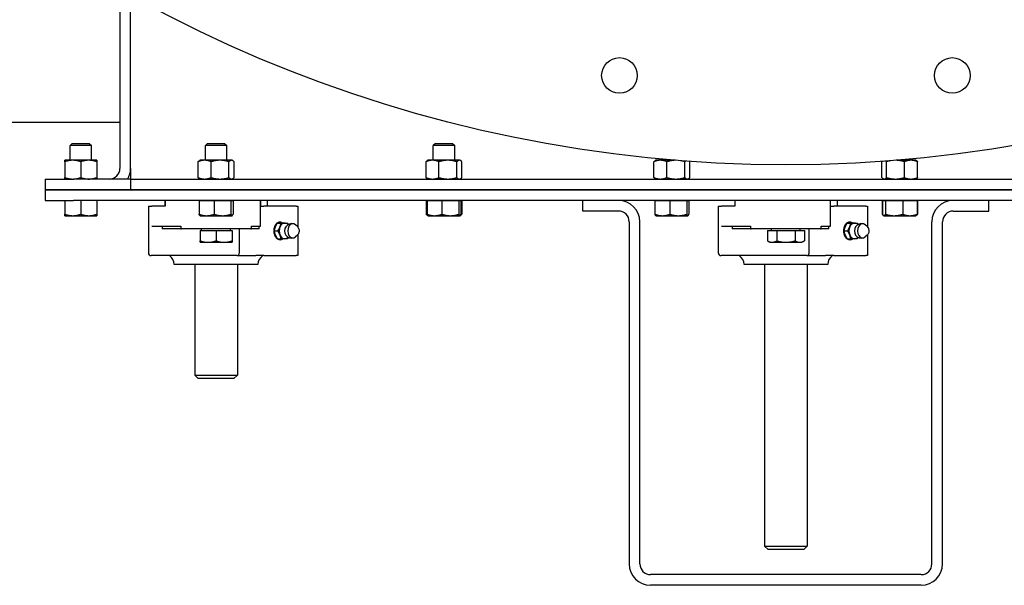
# Model space of a CAD drawing. Header units: inches. Extents: x 24 to 1128, y -69 to 748.
# Tile 596 of 656: x 514 to 531, y 583 to 593. Entities that reach past the tile are written whole.
import ezdxf

# ---------------------------------------------------------------- set-up
doc = ezdxf.new("R2010")
doc.units = ezdxf.units.IN
doc.header["$LTSCALE"] = 32
doc.header["$MEASUREMENT"] = 0
doc.layers.add('Visible (ANSI)', color=7, linetype='Continuous', lineweight=30)

msp = doc.modelspace()

# ---------------------------------------------------------------- linework, layer by layer
at = {"layer": 'Visible (ANSI)'}
for p, q in [((515.46813, 593.61831), (515.46813, 590.48103)), ((515.65563, 590.48103), (515.65563, 593.51343)), ((504.15563, 591.29353), (515.46813, 591.29353)), ((514.63147, 590.91853), (514.59313, 590.88137)), ((514.96813, 590.88137), (514.59313, 590.88137)), ((514.59313, 590.62253), (514.59313, 590.88137)), ((514.63147, 590.91853), (514.92979, 590.91853)), ((514.92979, 590.91853), (514.96813, 590.88137)), ((514.96813, 590.62253), (514.96813, 590.88137)), ((517.00647, 590.91853), (516.96813, 590.88136)), ((517.34313, 590.88136), (516.96813, 590.88136)), ((516.96813, 590.62253), (516.96813, 590.88136)), ((517.00647, 590.91853), (517.30479, 590.91853)), ((517.30479, 590.91853), (517.34313, 590.88136)), ((517.34313, 590.62253), (517.34313, 590.88136)), ((521.00647, 590.91853), (520.96813, 590.88136)), ((521.34313, 590.88136), (520.96813, 590.88136)), ((520.96813, 590.62253), (520.96813, 590.88136)), ((521.00647, 590.91853), (521.30479, 590.91853)), ((521.30479, 590.91853), (521.34313, 590.88136)), ((521.34313, 590.62253), (521.34313, 590.88136)), ((514.63988, 590.62253), (514.49913, 590.62253)), ((514.49913, 590.59739), (514.49913, 590.31867)), ((514.92138, 590.62253), (514.63988, 590.62253)), ((514.78063, 590.59739), (514.78063, 590.31867)), ((515.06213, 590.62253), (514.92138, 590.62253)), ((515.06213, 590.59739), (515.06213, 590.31867)), ((515.65563, 590.48103), (515.65563, 590.29353)), ((516.84053, 590.31867), (516.84053, 590.59739)), ((516.87413, 590.62253), (516.86309, 590.61616)), ((516.95386, 590.62253), (516.87413, 590.62253)), ((517.22474, 590.62253), (516.95386, 590.62253)), ((517.06718, 590.31867), (517.06718, 590.59739)), ((517.42651, 590.62253), (517.22474, 590.62253)), ((517.38229, 590.31867), (517.38229, 590.59739)), ((517.43713, 590.62253), (517.42651, 590.62253)), ((517.43713, 590.62253), (517.44817, 590.61616)), ((517.47074, 590.31867), (517.47074, 590.59739)), ((520.84053, 590.31867), (520.84053, 590.59739)), ((520.87413, 590.62253), (520.86309, 590.61616)), ((520.95386, 590.62253), (520.87413, 590.62253)), ((521.22474, 590.62253), (520.95386, 590.62253)), ((521.06718, 590.31867), (521.06718, 590.59739)), ((521.42651, 590.62253), (521.22474, 590.62253)), ((521.38229, 590.31867), (521.38229, 590.59739)), ((521.43713, 590.62253), (521.42651, 590.62253)), ((521.43713, 590.62253), (521.44817, 590.61616)), ((521.47074, 590.31867), (521.47074, 590.59739)), ((524.84053, 590.31867), (524.84053, 590.59739)), ((524.87413, 590.62253), (524.86309, 590.61616)), ((524.95386, 590.62253), (524.87413, 590.62253)), ((525.22011, 590.62253), (524.95386, 590.62253)), ((524.96813, 590.62253), (524.96813, 590.64448)), ((525.06718, 590.31867), (525.06718, 590.59739)), ((525.38229, 590.31867), (525.38229, 590.59739)), ((525.47074, 590.31867), (525.47074, 590.59739)), ((528.84269, 590.31867), (528.84269, 590.59739)), ((528.92306, 590.31867), (528.92306, 590.59739)), ((529.35229, 590.62253), (529.09116, 590.62253)), ((529.236, 590.31867), (529.236, 590.59739)), ((529.34313, 590.62253), (529.34313, 590.64448)), ((529.43713, 590.62253), (529.35229, 590.62253)), ((529.43713, 590.62253), (529.44615, 590.61732)), ((529.46858, 590.31867), (529.46858, 590.59739)), ((514.15563, 590.29353), (514.65563, 590.29353)), ((514.15563, 590.29353), (514.15563, 590.10603)), ((515.65563, 590.29353), (514.65563, 590.29353)), ((515.65563, 590.29353), (515.65563, 590.10603)), ((515.65563, 590.29353), (538.65563, 590.29353)), ((515.65563, 590.29353), (515.65563, 590.10603)), ((516.87413, 590.29353), (516.86309, 590.2999)), ((517.43713, 590.29353), (517.44817, 590.2999)), ((520.87413, 590.29353), (520.86309, 590.2999)), ((521.43713, 590.29353), (521.44817, 590.2999)), ((524.87413, 590.29353), (524.86309, 590.2999)), ((525.43713, 590.29353), (525.44817, 590.2999)), ((528.87413, 590.29353), (528.86511, 590.29874)), ((529.43713, 590.29353), (529.44615, 590.29874)), ((514.15563, 590.10603), (514.15563, 589.91853)), ((514.15563, 590.10603), (514.65563, 590.10603)), ((514.65563, 590.10603), (514.15563, 590.10603)), ((539.65563, 590.10603), (514.65563, 590.10603)), ((514.65563, 590.10603), (515.65563, 590.10603)), ((515.65563, 590.10603), (538.65563, 590.10603)), ((514.15563, 589.91853), (514.65563, 589.91853)), ((514.49963, 589.91853), (514.49963, 589.67563)), ((539.65563, 589.91853), (514.65563, 589.91853)), ((514.78063, 589.91853), (514.78063, 589.67563)), ((515.06163, 589.91853), (515.06163, 589.67563)), ((515.96813, 589.81853), (516.02653, 589.81853)), ((515.96813, 589.81853), (515.96813, 588.99978)), ((516.26041, 589.81853), (516.02653, 589.81853)), ((516.2582, 589.91853), (516.2582, 589.81853)), ((516.26041, 589.91853), (516.26041, 589.81853)), ((516.85854, 589.91853), (516.85854, 589.67562)), ((516.85854, 589.91853), (516.98931, 589.91853)), ((516.87463, 589.91853), (516.87463, 589.91853)), ((516.98931, 589.91853), (517.12007, 589.91853)), ((517.12007, 589.91853), (517.12007, 589.67562)), ((517.12007, 589.91853), (517.26861, 589.91853)), ((517.26861, 589.91853), (517.41716, 589.91853)), ((517.41716, 589.91853), (517.43494, 589.91853)), ((517.41716, 589.91853), (517.41716, 589.67562)), ((517.43494, 589.91853), (517.45272, 589.91853)), ((517.43663, 589.91853), (517.43663, 589.91853)), ((517.45272, 589.91853), (517.45272, 589.67562)), ((517.93774, 589.46853), (517.93774, 589.91853)), ((517.93884, 589.81853), (517.93884, 589.91853)), ((517.93884, 589.81853), (517.99464, 589.81853)), ((518.56033, 589.81853), (517.99464, 589.81853)), ((518.05307, 589.91853), (518.05307, 589.81853)), ((518.56033, 589.81853), (518.58962, 589.81853)), ((518.58962, 589.81853), (518.58962, 589.45262)), ((520.84475, 589.91853), (520.85854, 589.91853)), ((520.84475, 589.91853), (520.84475, 589.67562)), ((520.85854, 589.91853), (520.85854, 589.67562)), ((520.85854, 589.91853), (520.98931, 589.91853)), ((520.87463, 589.91853), (520.87463, 589.91853)), ((520.98931, 589.91853), (521.12007, 589.91853)), ((521.12007, 589.91853), (521.12007, 589.67562)), ((521.12007, 589.91853), (521.26861, 589.91853)), ((521.26861, 589.91853), (521.41716, 589.91853)), ((521.41716, 589.91853), (521.43494, 589.91853)), ((521.41716, 589.91853), (521.41716, 589.67562)), ((521.43494, 589.91853), (521.45272, 589.91853)), ((521.43663, 589.91853), (521.43663, 589.91853)), ((521.45272, 589.91853), (521.45272, 589.67562)), ((521.45272, 589.91853), (521.46651, 589.91853)), ((521.46651, 589.91853), (521.46651, 589.67562)), ((523.59313, 589.73103), (523.59313, 589.91853)), ((524.85854, 589.91853), (524.85854, 589.67562)), ((524.85854, 589.91853), (524.98931, 589.91853)), ((524.87463, 589.91853), (524.87463, 589.91853)), ((524.98931, 589.91853), (525.12007, 589.91853)), ((525.12007, 589.91853), (525.12007, 589.67562)), ((525.12007, 589.91853), (525.26861, 589.91853)), ((525.26861, 589.91853), (525.41716, 589.91853)), ((525.41716, 589.91853), (525.43494, 589.91853)), ((525.41716, 589.91853), (525.41716, 589.67562)), ((525.43494, 589.91853), (525.45272, 589.91853)), ((525.43663, 589.91853), (525.43663, 589.91853)), ((525.45272, 589.91853), (525.45272, 589.67562)), ((525.96813, 589.81853), (526.02653, 589.81853)), ((525.96813, 589.81853), (525.96813, 588.99978)), ((526.26041, 589.81853), (526.02653, 589.81853)), ((526.2582, 589.91853), (526.2582, 589.81853)), ((526.26041, 589.91853), (526.26041, 589.81853)), ((527.93774, 589.46853), (527.93774, 589.91853)), ((527.93884, 589.81853), (527.93884, 589.91853)), ((527.93884, 589.81853), (527.99464, 589.81853)), ((528.56033, 589.81853), (527.99464, 589.81853)), ((528.05307, 589.91853), (528.05307, 589.81853)), ((528.56033, 589.81853), (528.58962, 589.81853)), ((528.58962, 589.81853), (528.58962, 589.45262)), ((528.84782, 589.91853), (528.85238, 589.91853)), ((528.84782, 589.91853), (528.84782, 589.67562)), ((528.85238, 589.91853), (528.87822, 589.91853)), ((528.85238, 589.91853), (528.85238, 589.67562)), ((528.87463, 589.91853), (528.87463, 589.91853)), ((528.87822, 589.91853), (528.90406, 589.91853)), ((528.90406, 589.91853), (528.90406, 589.67562)), ((528.90406, 589.91853), (529.05568, 589.91853)), ((529.05568, 589.91853), (529.20731, 589.91853)), ((529.20731, 589.91853), (529.20731, 589.67562)), ((529.20731, 589.91853), (529.3331, 589.91853)), ((529.3331, 589.91853), (529.45888, 589.91853)), ((529.43663, 589.91853), (529.43663, 589.91853)), ((529.45888, 589.91853), (529.46344, 589.91853)), ((529.45888, 589.91853), (529.45888, 589.67562)), ((529.46344, 589.91853), (529.46344, 589.67562)), ((530.71813, 589.73103), (530.71813, 589.91853)), ((514.49963, 589.65053), (514.64013, 589.65053)), ((514.64013, 589.65053), (514.92113, 589.65053)), ((514.92113, 589.65053), (515.06163, 589.65053)), ((516.87463, 589.65053), (516.87293, 589.65151)), ((516.87463, 589.65053), (516.98931, 589.65053)), ((516.98931, 589.65053), (517.26861, 589.65053)), ((517.26861, 589.65053), (517.43494, 589.65053)), ((517.43494, 589.65053), (517.43663, 589.65053)), ((517.43663, 589.65053), (517.43834, 589.65151)), ((520.87293, 589.65151), (520.86682, 589.65504)), ((520.87463, 589.65053), (520.87293, 589.65151)), ((520.87463, 589.65053), (520.98931, 589.65053)), ((520.98931, 589.65053), (521.26861, 589.65053)), ((521.26861, 589.65053), (521.43494, 589.65053)), ((521.43494, 589.65053), (521.43663, 589.65053)), ((521.43663, 589.65053), (521.43834, 589.65151)), ((521.43834, 589.65151), (521.44445, 589.65504)), ((524.21813, 589.73103), (523.59313, 589.73103)), ((524.87463, 589.65053), (524.87293, 589.65151)), ((524.87463, 589.65053), (524.98931, 589.65053)), ((524.98931, 589.65053), (525.26861, 589.65053)), ((525.26861, 589.65053), (525.43494, 589.65053)), ((525.43494, 589.65053), (525.43663, 589.65053)), ((525.43663, 589.65053), (525.43834, 589.65151)), ((528.871, 589.65262), (528.86882, 589.65388)), ((528.87463, 589.65053), (528.871, 589.65262)), ((528.87463, 589.65053), (528.87822, 589.65053)), ((528.87822, 589.65053), (529.05568, 589.65053)), ((529.05568, 589.65053), (529.3331, 589.65053)), ((529.3331, 589.65053), (529.43663, 589.65053)), ((529.43663, 589.65053), (529.44027, 589.65262)), ((529.44027, 589.65262), (529.44245, 589.65388)), ((530.09313, 589.73103), (530.71813, 589.73103)), ((516.02653, 589.46853), (516.53541, 589.46853)), ((516.21114, 589.46853), (516.21114, 589.41853)), ((516.53541, 589.46853), (516.53541, 589.41853)), ((517.77586, 589.41853), (517.77586, 589.46853)), ((517.77586, 589.46853), (517.93774, 589.46853)), ((517.90905, 589.41853), (517.90905, 589.46853)), ((518.22993, 589.52195), (518.29604, 589.52195)), ((518.58213, 589.46053), (518.54983, 589.48992)), ((524.40563, 589.54353), (524.40563, 583.54353)), ((524.59313, 583.54353), (524.59313, 589.54353)), ((526.02653, 589.46853), (526.53541, 589.46853)), ((526.21114, 589.46853), (526.21114, 589.41853)), ((526.53541, 589.46853), (526.53541, 589.41853)), ((527.77586, 589.41853), (527.77586, 589.46853)), ((527.77586, 589.46853), (527.93774, 589.46853)), ((527.90905, 589.41853), (527.90905, 589.46853)), ((528.22993, 589.52195), (528.29604, 589.52195)), ((528.58213, 589.46053), (528.54983, 589.48992)), ((529.71813, 583.54353), (529.71813, 589.54353)), ((529.90563, 583.54353), (529.90563, 589.54353)), ((516.53541, 589.41853), (516.21114, 589.41853)), ((516.53541, 589.41853), (516.54651, 589.41853)), ((517.76475, 589.41853), (516.54651, 589.41853)), ((516.87438, 589.39353), (517.15563, 589.39353)), ((516.87438, 589.39353), (516.87438, 589.20927)), ((516.90251, 589.39353), (516.90251, 589.41853)), ((517.15563, 589.39353), (517.43688, 589.39353)), ((517.15563, 589.39353), (517.15563, 589.20927)), ((517.40876, 589.39353), (517.40876, 589.41853)), ((517.43688, 589.39353), (517.43688, 589.20927)), ((517.56371, 588.99978), (517.56371, 589.41853)), ((517.76475, 589.41853), (517.77586, 589.41853)), ((517.90905, 589.41853), (517.77586, 589.41853)), ((518.17368, 589.38415), (518.23979, 589.38415)), ((518.58213, 589.30778), (518.54983, 589.27839)), ((518.58962, 589.31569), (518.58962, 588.94978)), ((526.53541, 589.41853), (526.21114, 589.41853)), ((526.53541, 589.41853), (526.54651, 589.41853)), ((527.76475, 589.41853), (526.54651, 589.41853)), ((526.83088, 589.39353), (526.99532, 589.39353)), ((526.83088, 589.39353), (526.83088, 589.20927)), ((526.90251, 589.39353), (526.90251, 589.41853)), ((526.99532, 589.39353), (527.32007, 589.39353)), ((526.99532, 589.39353), (526.99532, 589.20927)), ((527.32007, 589.39353), (527.48038, 589.39353)), ((527.32007, 589.39353), (527.32007, 589.20927)), ((527.40876, 589.39353), (527.40876, 589.41853)), ((527.48038, 589.39353), (527.48038, 589.20927)), ((527.56371, 588.99978), (527.56371, 589.41853)), ((527.76475, 589.41853), (527.77586, 589.41853)), ((527.90905, 589.41853), (527.77586, 589.41853)), ((528.17368, 589.38415), (528.23979, 589.38415)), ((528.58213, 589.30778), (528.54983, 589.27839)), ((528.58962, 589.31569), (528.58962, 588.94978)), ((516.87438, 589.18415), (517.01501, 589.18415)), ((517.01501, 589.18415), (517.29626, 589.18415)), ((517.29626, 589.18415), (517.43688, 589.18415)), ((518.22993, 589.24636), (518.29604, 589.24636)), ((526.87438, 589.18415), (526.83223, 589.20849)), ((526.87438, 589.18415), (526.9131, 589.18415)), ((526.9131, 589.18415), (527.15769, 589.18415)), ((527.15769, 589.18415), (527.40023, 589.18415)), ((527.40023, 589.18415), (527.43688, 589.18415)), ((527.43688, 589.18415), (527.47903, 589.20849)), ((528.22993, 589.24636), (528.29604, 589.24636)), ((517.52454, 588.94978), (516.01813, 588.94978)), ((517.52454, 588.94978), (517.85322, 588.94978)), ((517.99464, 588.94978), (517.85322, 588.94978)), ((517.99464, 588.94978), (518.56033, 588.94978)), ((518.58962, 588.94978), (518.56033, 588.94978)), ((527.52454, 588.94978), (526.01813, 588.94978)), ((527.52454, 588.94978), (527.85322, 588.94978)), ((527.99464, 588.94978), (527.85322, 588.94978)), ((527.99464, 588.94978), (528.56033, 588.94978)), ((528.58962, 588.94978), (528.56033, 588.94978)), ((517.88988, 588.79353), (516.42138, 588.79353)), ((516.78063, 588.79353), (516.78063, 586.85603)), ((517.53063, 588.79353), (517.53063, 586.85603)), ((527.88988, 588.79353), (526.42138, 588.79353)), ((526.78063, 588.79353), (526.78063, 583.85603)), ((527.53063, 588.79353), (527.53063, 583.85603)), ((516.78063, 586.85603), (517.53063, 586.85603)), ((516.84313, 586.79353), (516.78063, 586.85603)), ((517.46813, 586.79353), (517.53063, 586.85603)), ((517.46813, 586.79353), (516.84313, 586.79353)), ((526.78063, 583.85603), (527.53063, 583.85603)), ((526.84313, 583.79353), (526.78063, 583.85603)), ((527.46813, 583.79353), (526.84313, 583.79353)), ((527.46813, 583.79353), (527.53063, 583.85603)), ((529.53063, 583.35603), (524.78063, 583.35603)), ((529.53063, 583.16853), (524.78063, 583.16853))]:
    msp.add_line(p, q, dxfattribs=at)
for centre, radius in [((527.15563, 614.29353), 23.75), ((524.23511, 592.10995), 0.3125), ((530.07616, 592.10995), 0.3125)]:
    msp.add_circle(centre, radius, dxfattribs=at)
for centre, radius, start, end in [((515.28063, 590.48103), 0.1875, 270, 0), ((515.28063, 590.48103), 0.375, 330, 0), ((524.21813, 589.54353), 0.375, 0, 90), ((530.09313, 589.54353), 0.375, 90, 180), ((524.21813, 589.54353), 0.1875, 0, 90), ((530.09313, 589.54353), 0.1875, 90, 180), ((518.48502, 589.38415), 0.12795, 74.865514, 144.956464), ((528.48502, 589.38415), 0.12795, 74.865514, 144.956464), ((518.48502, 589.38415), 0.12795, 215.043536, 285.134486), ((528.48502, 589.38415), 0.12795, 215.043536, 285.134486), ((516.01813, 588.99978), 0.05, 180, 270), ((516.23388, 588.79353), 0.1875, 0, 56.44269), ((518.07738, 588.79353), 0.1875, 123.55731, 180), ((526.01813, 588.99978), 0.05, 180, 270), ((526.23388, 588.79353), 0.1875, 0, 56.44269), ((528.07738, 588.79353), 0.1875, 123.55731, 180), ((524.78063, 583.54353), 0.375, 180, 270), ((524.78063, 583.54353), 0.1875, 180, 270), ((529.53063, 583.54353), 0.375, 270, 0), ((529.53063, 583.54353), 0.1875, 270, 0)]:
    msp.add_arc(centre, radius, start, end, dxfattribs=at)
for centre, major_axis, start_param, end_param in [((518.27748, 589.38415), (0, 0.15625), 5.79224464, 9.91571863), ((518.25539, 589.38415), (0, 0.125), 0.50126686, 2.6403258), ((518.361, 589.38415), (0, 0.1378), 1.04719755, 2.0943951), ((518.361, 589.38415), (0, 0.1378), 0, 1.04719755), ((518.43264, 589.38415), (0, 0.10433), 0.78949219, 2.35210046), ((518.361, 589.38415), (0, 0.1378), 5.64637727, 6.28318531), ((518.50172, 589.38415), (0, -0.12575), 2.5699821, 6.85479586), ((528.27748, 589.38415), (0, 0.15625), 5.79224464, 9.91571863), ((528.25539, 589.38415), (0, 0.125), 0.50126686, 2.6403258), ((528.361, 589.38415), (0, 0.1378), 1.04719755, 2.0943951), ((528.361, 589.38415), (0, 0.1378), 0, 1.04719755), ((528.43264, 589.38415), (0, 0.10433), 0.78949219, 2.35210046), ((528.361, 589.38415), (0, 0.1378), 5.64637727, 6.28318531), ((528.50172, 589.38415), (0, -0.12575), 2.5699821, 6.85479586), ((518.361, 589.38415), (0, -0.1378), 5.23598776, 6.28318531), ((518.361, 589.38415), (0, -0.1378), 0, 0.63680804), ((528.361, 589.38415), (0, -0.1378), 5.23598776, 6.28318531), ((528.361, 589.38415), (0, -0.1378), 0, 0.63680804)]:
    msp.add_ellipse(centre, major_axis=major_axis, ratio=0.70710678, start_param=start_param, end_param=end_param, dxfattribs=at)
for points, weights in [([(514.49913, 590.59739), (514.49913, 590.62253), (514.49913, 590.62253)], [1, 1.0379548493, 1]), ([(514.63988, 590.62253), (514.57456, 590.62253), (514.49913, 590.59739)], [1, 1.0379548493, 1]), ([(514.78063, 590.59739), (514.70521, 590.62253), (514.63988, 590.62253)], [1, 1.0379548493, 1]), ([(514.92138, 590.62253), (514.85606, 590.62253), (514.78063, 590.59739)], [1, 1.0379548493, 1]), ([(515.06213, 590.59739), (514.98671, 590.62253), (514.92138, 590.62253)], [1, 1.0379548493, 1]), ([(515.06213, 590.62253), (515.06213, 590.62253), (515.06213, 590.59739)], [1, 1.0379548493, 1]), ([(516.95386, 590.62253), (516.90126, 590.62253), (516.84053, 590.59739)], [1, 1.0379548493, 1]), ([(516.84053, 590.59739), (516.85241, 590.60999), (516.86309, 590.61616)], [1, 1.01866543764, 1.01897229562]), ([(517.06718, 590.59739), (517.00645, 590.62253), (516.95386, 590.62253)], [1, 1.0379548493, 1]), ([(517.22474, 590.62253), (517.15162, 590.62253), (517.06718, 590.59739)], [1, 1.0379548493, 1]), ([(517.38229, 590.59739), (517.29786, 590.62253), (517.22474, 590.62253)], [1, 1.0379548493, 1]), ([(517.42651, 590.62253), (517.40599, 590.62253), (517.38229, 590.59739)], [1, 1.0379548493, 1]), ([(517.47074, 590.59739), (517.44704, 590.62253), (517.42651, 590.62253)], [1, 1.0379548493, 1]), ([(520.95386, 590.62253), (520.90126, 590.62253), (520.84053, 590.59739)], [1, 1.0379548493, 1]), ([(520.84053, 590.59739), (520.85241, 590.60999), (520.86309, 590.61616)], [1, 1.01866543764, 1.01897229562]), ([(521.06718, 590.59739), (521.00645, 590.62253), (520.95386, 590.62253)], [1, 1.0379548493, 1]), ([(521.22474, 590.62253), (521.15162, 590.62253), (521.06718, 590.59739)], [1, 1.0379548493, 1]), ([(521.38229, 590.59739), (521.29786, 590.62253), (521.22474, 590.62253)], [1, 1.0379548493, 1]), ([(521.42651, 590.62253), (521.40599, 590.62253), (521.38229, 590.59739)], [1, 1.0379548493, 1]), ([(521.47074, 590.59739), (521.44704, 590.62253), (521.42651, 590.62253)], [1, 1.0379548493, 1]), ([(524.95386, 590.62253), (524.90126, 590.62253), (524.84053, 590.59739)], [1, 1.0379548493, 1]), ([(524.84053, 590.59739), (524.85241, 590.60999), (524.86309, 590.61616)], [1, 1.01866543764, 1.01897229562]), ([(525.06718, 590.59739), (525.00645, 590.62253), (524.95386, 590.62253)], [1, 1.0379548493, 1]), ([(525.22036, 590.62251), (525.14927, 590.62183), (525.06718, 590.59739)], [1.00212598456, 1.03686029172, 1]), ([(525.38229, 590.59739), (525.34108, 590.60966), (525.30392, 590.61583)], [1, 1.01817180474, 1.01894322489]), ([(525.39451, 590.60892), (525.38859, 590.60408), (525.38229, 590.59739)], [1.01456167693, 1.0098232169, 1]), ([(525.47074, 590.59739), (525.46746, 590.60086), (525.4643, 590.60383)], [1, 1.00507835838, 1.00879774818]), ([(528.84865, 590.60395), (528.84572, 590.60093), (528.84269, 590.59739)], [1.00894900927, 1.00518200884, 1]), ([(528.92306, 590.59739), (528.91752, 590.60385), (528.91232, 590.60859)], [1, 1.00948909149, 1.01423344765]), ([(528.99555, 590.61491), (528.96108, 590.60879), (528.92306, 590.59739)], [1.01874133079, 1.01686071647, 1]), ([(529.236, 590.59739), (529.15765, 590.62088), (529.08975, 590.62241)], [1, 1.03537672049, 1.00480601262]), ([(529.35229, 590.62253), (529.29832, 590.62253), (529.236, 590.59739)], [1, 1.0379548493, 1]), ([(529.46858, 590.59739), (529.40626, 590.62253), (529.35229, 590.62253)], [1, 1.0379548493, 1]), ([(529.44615, 590.61732), (529.45674, 590.61121), (529.46858, 590.59739)], [1.01885219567, 1.02051902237, 1]), ([(514.49913, 590.31867), (514.57456, 590.29353), (514.63988, 590.29353)], [1, 1.0379548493, 1]), ([(514.49913, 590.29353), (514.49913, 590.29353), (514.49913, 590.31867)], [1, 1.0379548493, 1]), ([(514.63988, 590.29353), (514.70521, 590.29353), (514.78063, 590.31867)], [1, 1.0379548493, 1]), ([(514.78063, 590.31867), (514.85606, 590.29353), (514.92138, 590.29353)], [1, 1.0379548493, 1]), ([(514.92138, 590.29353), (514.98671, 590.29353), (515.06213, 590.31867)], [1, 1.0379548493, 1]), ([(515.06213, 590.31867), (515.06213, 590.29353), (515.06213, 590.29353)], [1, 1.0379548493, 1]), ([(516.84053, 590.31867), (516.90126, 590.29353), (516.95386, 590.29353)], [1, 1.0379548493, 1]), ([(516.86309, 590.2999), (516.85241, 590.30607), (516.84053, 590.31867)], [1.01897229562, 1.01866543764, 1]), ([(516.95386, 590.29353), (517.00645, 590.29353), (517.06718, 590.31867)], [1, 1.0379548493, 1]), ([(517.06718, 590.31867), (517.15162, 590.29353), (517.22474, 590.29353)], [1, 1.0379548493, 1]), ([(517.22474, 590.29353), (517.29786, 590.29353), (517.38229, 590.31867)], [1, 1.0379548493, 1]), ([(517.38229, 590.31867), (517.40599, 590.29353), (517.42651, 590.29353)], [1, 1.0379548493, 1]), ([(517.42651, 590.29353), (517.44704, 590.29353), (517.47074, 590.31867)], [1, 1.0379548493, 1]), ([(520.84053, 590.31867), (520.90126, 590.29353), (520.95386, 590.29353)], [1, 1.0379548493, 1]), ([(520.86309, 590.2999), (520.85241, 590.30607), (520.84053, 590.31867)], [1.01897229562, 1.01866543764, 1]), ([(520.95386, 590.29353), (521.00645, 590.29353), (521.06718, 590.31867)], [1, 1.0379548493, 1]), ([(521.06718, 590.31867), (521.15162, 590.29353), (521.22474, 590.29353)], [1, 1.0379548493, 1]), ([(521.22474, 590.29353), (521.29786, 590.29353), (521.38229, 590.31867)], [1, 1.0379548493, 1]), ([(521.38229, 590.31867), (521.40599, 590.29353), (521.42651, 590.29353)], [1, 1.0379548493, 1]), ([(521.42651, 590.29353), (521.44704, 590.29353), (521.47074, 590.31867)], [1, 1.0379548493, 1]), ([(524.84053, 590.31867), (524.90126, 590.29353), (524.95386, 590.29353)], [1, 1.0379548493, 1]), ([(524.86309, 590.2999), (524.85241, 590.30607), (524.84053, 590.31867)], [1.01897229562, 1.01866543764, 1]), ([(524.95386, 590.29353), (525.00645, 590.29353), (525.06718, 590.31867)], [1, 1.0379548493, 1]), ([(525.06718, 590.31867), (525.15162, 590.29353), (525.22474, 590.29353)], [1, 1.0379548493, 1]), ([(525.22474, 590.29353), (525.29786, 590.29353), (525.38229, 590.31867)], [1, 1.0379548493, 1]), ([(525.38229, 590.31867), (525.40599, 590.29353), (525.42651, 590.29353)], [1, 1.0379548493, 1]), ([(525.42651, 590.29353), (525.44704, 590.29353), (525.47074, 590.31867)], [1, 1.0379548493, 1]), ([(528.84269, 590.31867), (528.86422, 590.29353), (528.88287, 590.29353)], [1, 1.0379548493, 1]), ([(528.88287, 590.29353), (528.90152, 590.29353), (528.92306, 590.31867)], [1, 1.0379548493, 1]), ([(528.92306, 590.31867), (529.00691, 590.29353), (529.07953, 590.29353)], [1, 1.0379548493, 1]), ([(529.07953, 590.29353), (529.15215, 590.29353), (529.236, 590.31867)], [1, 1.0379548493, 1]), ([(529.236, 590.31867), (529.29832, 590.29353), (529.35229, 590.29353)], [1, 1.0379548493, 1]), ([(529.35229, 590.29353), (529.40626, 590.29353), (529.46858, 590.31867)], [1, 1.0379548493, 1]), ([(529.46858, 590.31867), (529.45674, 590.30485), (529.44615, 590.29874)], [1, 1.02051902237, 1.01885219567]), ([(514.49963, 589.67563), (514.57493, 589.65053), (514.64013, 589.65053)], [1, 1.0379548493, 1]), ([(514.49963, 589.65053), (514.49963, 589.65053), (514.49963, 589.67563)], [1, 1.0379548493, 1]), ([(514.64013, 589.65053), (514.70534, 589.65053), (514.78063, 589.67563)], [1, 1.0379548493, 1]), ([(514.78063, 589.67563), (514.85593, 589.65053), (514.92113, 589.65053)], [1, 1.0379548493, 1]), ([(514.92113, 589.65053), (514.98634, 589.65053), (515.06163, 589.67563)], [1, 1.0379548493, 1]), ([(515.06163, 589.67563), (515.06163, 589.65053), (515.06163, 589.65053)], [1, 1.0379548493, 1]), ([(516.87293, 589.65151), (516.86623, 589.65538), (516.85854, 589.67562)], [1.01210584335, 1.03039692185, 1]), ([(516.85854, 589.67562), (516.92862, 589.65053), (516.98931, 589.65053)], [1, 1.0379548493, 1]), ([(516.98931, 589.65053), (517.04999, 589.65053), (517.12007, 589.67562)], [1, 1.0379548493, 1]), ([(517.12007, 589.67562), (517.19967, 589.65053), (517.26861, 589.65053)], [1, 1.0379548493, 1]), ([(517.26861, 589.65053), (517.33755, 589.65053), (517.41716, 589.67562)], [1, 1.0379548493, 1]), ([(517.41716, 589.67562), (517.42669, 589.65053), (517.43494, 589.65053)], [1, 1.0379548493, 1]), ([(517.43494, 589.65053), (517.44319, 589.65053), (517.45272, 589.67562)], [1, 1.0379548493, 1]), ([(520.84475, 589.67562), (520.85301, 589.67235), (520.86099, 589.66952)], [1, 1.00479708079, 1.00838156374]), ([(520.86682, 589.65504), (520.85643, 589.66104), (520.84475, 589.67562)], [1.01858235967, 1.02171554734, 1]), ([(520.87293, 589.65151), (520.86623, 589.65538), (520.85854, 589.67562)], [1.01210584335, 1.03039692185, 1]), ([(520.85854, 589.67562), (520.92862, 589.65053), (520.98931, 589.65053)], [1, 1.0379548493, 1]), ([(520.98931, 589.65053), (521.04999, 589.65053), (521.12007, 589.67562)], [1, 1.0379548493, 1]), ([(521.12007, 589.67562), (521.19967, 589.65053), (521.26861, 589.65053)], [1, 1.0379548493, 1]), ([(521.26861, 589.65053), (521.33755, 589.65053), (521.41716, 589.67562)], [1, 1.0379548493, 1]), ([(521.41716, 589.67562), (521.42669, 589.65053), (521.43494, 589.65053)], [1, 1.0379548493, 1]), ([(521.43494, 589.65053), (521.44319, 589.65053), (521.45272, 589.67562)], [1, 1.0379548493, 1]), ([(521.44027, 589.65294), (521.45255, 589.65817), (521.46651, 589.67562)], [1.01631442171, 1.02608635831, 1]), ([(524.87293, 589.65151), (524.86623, 589.65538), (524.85854, 589.67562)], [1.01210584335, 1.03039692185, 1]), ([(524.85854, 589.67562), (524.92862, 589.65053), (524.98931, 589.65053)], [1, 1.0379548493, 1]), ([(524.98931, 589.65053), (525.04999, 589.65053), (525.12007, 589.67562)], [1, 1.0379548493, 1]), ([(525.12007, 589.67562), (525.19967, 589.65053), (525.26861, 589.65053)], [1, 1.0379548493, 1]), ([(525.26861, 589.65053), (525.33755, 589.65053), (525.41716, 589.67562)], [1, 1.0379548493, 1]), ([(525.41716, 589.67562), (525.42669, 589.65053), (525.43494, 589.65053)], [1, 1.0379548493, 1]), ([(525.43494, 589.65053), (525.44319, 589.65053), (525.45272, 589.67562)], [1, 1.0379548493, 1]), ([(528.84782, 589.67562), (528.85964, 589.65861), (528.87004, 589.65322)], [1, 1.02542601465, 1.01678617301]), ([(528.85238, 589.67562), (528.86623, 589.65053), (528.87822, 589.65053)], [1, 1.0379548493, 1]), ([(528.87822, 589.65053), (528.89021, 589.65053), (528.90406, 589.67562)], [1, 1.0379548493, 1]), ([(528.90406, 589.67562), (528.98531, 589.65053), (529.05568, 589.65053)], [1, 1.0379548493, 1]), ([(529.05568, 589.65053), (529.12605, 589.65053), (529.20731, 589.67562)], [1, 1.0379548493, 1]), ([(529.20731, 589.67562), (529.27472, 589.65053), (529.3331, 589.65053)], [1, 1.0379548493, 1]), ([(529.3331, 589.65053), (529.39148, 589.65053), (529.45888, 589.67562)], [1, 1.0379548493, 1]), ([(529.45888, 589.67562), (529.44897, 589.65765), (529.44027, 589.65262)], [1, 1.02689674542, 1.01567267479]), ([(529.46344, 589.67562), (529.4523, 589.65957), (529.44245, 589.65388)], [1, 1.0239481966, 1.0176754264]), ([(529.45765, 589.67343), (529.46053, 589.6745), (529.46344, 589.67562)], [1.00313778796, 1.00163973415, 1]), ([(518.1931, 589.45305), (518.18005, 589.42108), (518.17368, 589.38415)], [1, 1.0379548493, 1]), ([(518.22993, 589.52195), (518.20616, 589.48503), (518.1931, 589.45305)], [1, 1.0379548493, 1]), ([(518.23979, 589.38415), (518.26357, 589.42108), (518.27662, 589.45305)], [1, 1.0379548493, 1]), ([(518.27662, 589.45305), (518.28967, 589.48503), (518.29604, 589.52195)], [1, 1.0379548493, 1]), ([(518.29604, 589.52195), (518.33489, 589.52195), (518.361, 589.52195)], [1, 1.0379548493, 1]), ([(518.361, 589.52195), (518.38711, 589.52195), (518.40855, 589.52195)], [1, 1.0379548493, 1]), ([(518.40855, 589.52195), (518.41704, 589.50876), (518.42397, 589.49661)], [1, 1.0132325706, 1.01723833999]), ([(528.1931, 589.45305), (528.18005, 589.42108), (528.17368, 589.38415)], [1, 1.0379548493, 1]), ([(528.22993, 589.52195), (528.20616, 589.48503), (528.1931, 589.45305)], [1, 1.0379548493, 1]), ([(528.23979, 589.38415), (528.26357, 589.42108), (528.27662, 589.45305)], [1, 1.0379548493, 1]), ([(528.27662, 589.45305), (528.28967, 589.48503), (528.29604, 589.52195)], [1, 1.0379548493, 1]), ([(528.29604, 589.52195), (528.33489, 589.52195), (528.361, 589.52195)], [1, 1.0379548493, 1]), ([(528.361, 589.52195), (528.38711, 589.52195), (528.40855, 589.52195)], [1, 1.0379548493, 1]), ([(528.40855, 589.52195), (528.41704, 589.50876), (528.42397, 589.49661)], [1, 1.0132325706, 1.01723833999]), ([(518.17368, 589.38415), (518.18005, 589.34723), (518.1931, 589.31526)], [1, 1.0379548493, 1]), ([(518.1931, 589.31526), (518.20616, 589.28328), (518.22993, 589.24636)], [1, 1.0379548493, 1]), ([(518.27662, 589.31526), (518.26357, 589.34723), (518.23979, 589.38415)], [1, 1.0379548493, 1]), ([(518.29604, 589.24636), (518.28967, 589.28328), (518.27662, 589.31526)], [1, 1.0379548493, 1]), ([(518.42397, 589.2717), (518.41704, 589.25955), (518.40855, 589.24636)], [1.01723833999, 1.0132325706, 1]), ([(528.17368, 589.38415), (528.18005, 589.34723), (528.1931, 589.31526)], [1, 1.0379548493, 1]), ([(528.1931, 589.31526), (528.20616, 589.28328), (528.22993, 589.24636)], [1, 1.0379548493, 1]), ([(528.27662, 589.31526), (528.26357, 589.34723), (528.23979, 589.38415)], [1, 1.0379548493, 1]), ([(528.29604, 589.24636), (528.28967, 589.28328), (528.27662, 589.31526)], [1, 1.0379548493, 1]), ([(528.42397, 589.2717), (528.41704, 589.25955), (528.40855, 589.24636)], [1.01723833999, 1.0132325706, 1]), ([(516.87438, 589.20927), (516.94974, 589.18415), (517.01501, 589.18415)], [1, 1.0379548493, 1]), ([(516.87438, 589.18415), (516.87438, 589.18415), (516.87438, 589.20927)], [1, 1.0379548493, 1]), ([(517.01501, 589.18415), (517.08027, 589.18415), (517.15563, 589.20927)], [1, 1.0379548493, 1]), ([(517.15563, 589.20927), (517.23099, 589.18415), (517.29626, 589.18415)], [1, 1.0379548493, 1]), ([(517.29626, 589.18415), (517.36152, 589.18415), (517.43688, 589.20927)], [1, 1.0379548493, 1]), ([(517.43688, 589.20927), (517.43688, 589.18415), (517.43688, 589.18415)], [1, 1.0379548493, 1]), ([(518.361, 589.24636), (518.33489, 589.24636), (518.29604, 589.24636)], [1, 1.0379548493, 1]), ([(518.40855, 589.24636), (518.38711, 589.24636), (518.361, 589.24636)], [1, 1.0379548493, 1]), ([(526.83088, 589.20927), (526.87494, 589.18415), (526.9131, 589.18415)], [1, 1.0379548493, 1]), ([(526.83223, 589.20849), (526.83156, 589.20888), (526.83088, 589.20927)], [1.00113553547, 1.00057652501, 1]), ([(526.9131, 589.18415), (526.95126, 589.18415), (526.99532, 589.20927)], [1, 1.0379548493, 1]), ([(526.99532, 589.20927), (527.08234, 589.18415), (527.15769, 589.18415)], [1, 1.0379548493, 1]), ([(527.15769, 589.18415), (527.23305, 589.18415), (527.32007, 589.20927)], [1, 1.0379548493, 1]), ([(527.32007, 589.20927), (527.36303, 589.18415), (527.40023, 589.18415)], [1, 1.0379548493, 1]), ([(527.40023, 589.18415), (527.43743, 589.18415), (527.48038, 589.20927)], [1, 1.0379548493, 1]), ([(528.361, 589.24636), (528.33489, 589.24636), (528.29604, 589.24636)], [1, 1.0379548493, 1]), ([(528.40855, 589.24636), (528.38711, 589.24636), (528.361, 589.24636)], [1, 1.0379548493, 1])]:
    msp.add_rational_spline(points, weights, degree=2, dxfattribs=at)
for points, knots in [([(518.41992, 589.49431), (518.41973, 589.49442), (518.41957, 589.49452), (518.4188, 589.49502), (518.41851, 589.49526), (518.41851, 589.49526)], [1.455384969, 1.455384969, 1.455384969, 1.455384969, 1.47653819, 1.47653819, 1.566481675, 1.566481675, 1.566481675, 1.566481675]), ([(518.58213, 589.46053), (518.58813, 589.45507), (518.5934, 589.44835), (518.6022, 589.43292), (518.60569, 589.42417), (518.61048, 589.4056), (518.61178, 589.39579), (518.61206, 589.3761), (518.61104, 589.36623), (518.60677, 589.3474), (518.60352, 589.33843), (518.59504, 589.32233), (518.58981, 589.31518), (518.58324, 589.3088), (518.58269, 589.30828), (518.58213, 589.30778)], [1.6188081, 1.6188081, 1.6188081, 1.6188081, 1.93911213, 1.93911213, 2.26780621, 2.26780621, 2.59799076, 2.59799076, 2.92809932, 2.92809932, 3.25829127, 3.25829127, 3.58739104, 3.58739104, 3.61717965, 3.61717965, 3.61717965, 3.61717965]), ([(528.41992, 589.49431), (528.41973, 589.49442), (528.41957, 589.49452), (528.4188, 589.49502), (528.41851, 589.49526), (528.41851, 589.49526)], [1.455384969, 1.455384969, 1.455384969, 1.455384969, 1.47653819, 1.47653819, 1.566481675, 1.566481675, 1.566481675, 1.566481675]), ([(528.58213, 589.46053), (528.58813, 589.45507), (528.5934, 589.44835), (528.6022, 589.43292), (528.60569, 589.42417), (528.61048, 589.4056), (528.61178, 589.39579), (528.61206, 589.3761), (528.61104, 589.36623), (528.60677, 589.3474), (528.60352, 589.33843), (528.59504, 589.32233), (528.58981, 589.31518), (528.58324, 589.3088), (528.58269, 589.30828), (528.58213, 589.30778)], [1.6188081, 1.6188081, 1.6188081, 1.6188081, 1.93911213, 1.93911213, 2.26780621, 2.26780621, 2.59799076, 2.59799076, 2.92809932, 2.92809932, 3.25829127, 3.25829127, 3.58739104, 3.58739104, 3.61717965, 3.61717965, 3.61717965, 3.61717965]), ([(518.41851, 589.27305), (518.41851, 589.27305), (518.4188, 589.27329), (518.41957, 589.27379), (518.41973, 589.27389), (518.41992, 589.274)], [3.669506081, 3.669506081, 3.669506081, 3.669506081, 3.759449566, 3.759449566, 3.780602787, 3.780602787, 3.780602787, 3.780602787]), ([(528.41851, 589.27305), (528.41851, 589.27305), (528.4188, 589.27329), (528.41957, 589.27379), (528.41973, 589.27389), (528.41992, 589.274)], [3.669506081, 3.669506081, 3.669506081, 3.669506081, 3.759449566, 3.759449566, 3.780602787, 3.780602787, 3.780602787, 3.780602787]), ([(517.52454, 588.94978), (517.52955, 588.94978), (517.53547, 588.95131), (517.54455, 588.95632), (517.54938, 588.96055), (517.55606, 588.96945), (517.55917, 588.97557), (517.56265, 588.9868), (517.56371, 588.99381), (517.56371, 588.99978)], [-0.198415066, -0.198415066, -0.198415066, -0.198415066, -0.144401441, -0.144401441, -0.093393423, -0.093393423, -0.045517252, -0.045517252, 0, 0, 0, 0]), ([(527.52454, 588.94978), (527.52955, 588.94978), (527.53547, 588.95131), (527.54455, 588.95632), (527.54938, 588.96055), (527.55606, 588.96945), (527.55917, 588.97557), (527.56265, 588.9868), (527.56371, 588.99381), (527.56371, 588.99978)], [-0.198415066, -0.198415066, -0.198415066, -0.198415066, -0.144401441, -0.144401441, -0.093393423, -0.093393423, -0.045517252, -0.045517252, 0, 0, 0, 0])]:
    msp.add_open_spline(points, degree=3, knots=knots, dxfattribs=at)

doc.saveas('drawing.dxf')
